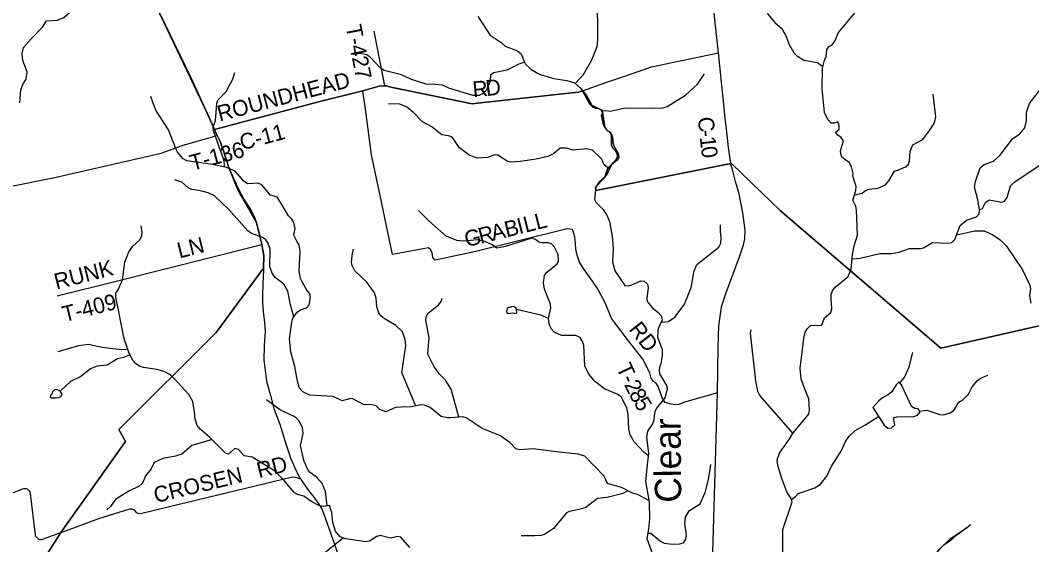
# Model space of a CAD drawing. Extents: x 1525783 to 1900577, y 218250 to 627376.
# Drawn here: x 1635582 to 1654768, y 457419 to 467362 of the extents above; entities that cross this region are included whole.
import ezdxf

# ---------------------------------------------------------------- set-up
doc = ezdxf.new("R2010")
doc.units = 0
for name, color, linetype in [('GM_X_County_Road', 7, 'Continuous'), ('GM_X_County_Road_Text', 7, 'Continuous'), ('GM_X_Minor_Lake', 7, 'Continuous'), ('GM_X_Minor_River', 7, 'Continuous'), ('GM_X_Minor_River_Text', 7, 'Continuous'), ('GM_X_State_Route', 7, 'Continuous'), ('GM_X_Township', 7, 'Continuous'), ('GM_X_Township_Road', 7, 'Continuous'), ('GM_X_Township_Road_Text', 7, 'Continuous'), ('GM_X_Township_ROW', 7, 'Continuous')]:
    doc.layers.add(name, color=color, linetype=linetype)

msp = doc.modelspace()

# ---------------------------------------------------------------- linework, layer by layer
at = {"layer": 'GM_X_County_Road'}
for points in [[(1648959, 465447), (1648919, 465823), (1648829, 466745), (1648656, 468297), (1648635, 468626), (1648651, 469265), (1648672, 470188), (1648700, 470849), (1648694, 471103), (1648646, 471339), (1648352, 472463), (1648173, 473205), (1647926, 474160), (1648038, 474447), (1648278, 474838), (1648503, 475162), (1648750, 475489), (1648934, 475754), (1649084, 475923), (1649191, 476002), (1649250, 476046)], [(1646673, 466173), (1647030, 466298), (1647554, 466476), (1648829, 466745)], [(1639264, 465292), (1641266, 465823), (1642083, 466026), (1642390, 466112), (1642500, 466116), (1642518, 466117), (1642645, 466089), (1644156, 465777), (1644258, 465790), (1646046, 465983), (1646173, 465998), (1646249, 466024), (1646673, 466173), (1646673, 466173)], [(1648720, 457270), (1648810, 460296), (1648823, 461168), (1648830, 461566), (1648855, 461748), (1648882, 461932), (1648968, 462182), (1649230, 462894), (1649303, 463105), (1649328, 463215), (1649335, 463383), (1649314, 463520), (1649291, 463713), (1649219, 464071), (1649149, 464305), (1649106, 464483), (1649069, 464608), (1649063, 464645), (1649014, 464952), (1648969, 465358), (1648959, 465447), (1648959, 465447)]]:
    msp.add_lwpolyline(points, dxfattribs=at)
at = {"layer": 'GM_X_Minor_Lake'}
for points in [[(1644996, 461877), (1644982, 461911), (1644952, 461929), (1644914, 461934), (1644876, 461919), (1644846, 461915), (1644818, 461896), (1644805, 461842), (1644818, 461811), (1644852, 461803), (1644888, 461806), (1644925, 461818), (1644946, 461807), (1644966, 461805), (1644983, 461809), (1645001, 461823)], [(1645001, 461823), (1644996, 461877)], [(1651969, 459686), (1652038, 459631), (1652109, 459638), (1652168, 459693), (1652146, 459822), (1652210, 459843), (1652532, 459848), (1652600, 459877), (1652650, 459939), (1652616, 459993), (1652552, 460002), (1652485, 460042), (1652300, 460450), (1652255, 460506), (1652198, 460453), (1652115, 460318), (1652054, 460265), (1651935, 460202), (1651870, 460149), (1651753, 460023)], [(1636340, 460330), (1636319, 460342), (1636285, 460357), (1636257, 460363), (1636225, 460350), (1636196, 460320), (1636179, 460272), (1636157, 460246), (1636152, 460221), (1636172, 460206), (1636208, 460202), (1636266, 460203), (1636314, 460212), (1636351, 460227), (1636367, 460245), (1636379, 460273)], [(1636379, 460273), (1636340, 460330)], [(1651753, 460023), (1651969, 459686)]]:
    msp.add_lwpolyline(points, dxfattribs=at)
at = {"layer": 'GM_X_Minor_River'}
for points in [[(1649521, 468485), (1649532, 468428), (1649631, 468241), (1649651, 468118), (1649614, 467942), (1649719, 467598), (1649763, 467474), (1649895, 467317), (1650033, 467197)], [(1635574, 465799), (1635594, 466043), (1635625, 466130), (1635654, 466190), (1635693, 466245), (1635715, 466383), (1635633, 466601), (1635619, 466725), (1635645, 466847), (1635789, 467011), (1636005, 467228), (1636083, 467351), (1636289, 467364), (1636408, 467414), (1636670, 467639)], [(1646105, 466164), (1646263, 466335), (1646426, 466610), (1646522, 466867), (1646540, 466981), (1646538, 467109), (1646533, 467694)], [(1650045, 457223), (1650048, 457452), (1650046, 457708), (1650224, 458231), (1650205, 458294), (1650124, 458421), (1650025, 458673), (1649954, 458921), (1649938, 459031), (1649982, 459153), (1650117, 459347), (1650164, 459417), (1650242, 459540), (1650538, 459893), (1650555, 459969), (1650538, 460188), (1650462, 460371), (1650395, 460567), (1650375, 460759), (1650448, 461328), (1650473, 461448), (1650513, 461521), (1650571, 461573), (1650789, 461584), (1650835, 461722), (1650959, 461824), (1650978, 461892), (1650971, 462006), (1650964, 462059), (1650963, 462167), (1650988, 462233), (1651037, 462300), (1651285, 462501), (1651341, 462641), (1651371, 462923), (1651400, 463085), (1651463, 463289), (1651441, 463764), (1651432, 463835), (1651407, 463885), (1651374, 463948), (1651432, 464137), (1651437, 464207), (1651372, 464403), (1651379, 464455), (1651348, 464580), (1651303, 464662), (1651168, 464764), (1651145, 464827), (1651142, 464889), (1651199, 465073), (1651155, 465137), (1651092, 465180), (1651048, 465239), (1651117, 465300), (1651118, 465369), (1651091, 465435), (1651022, 465410), (1650966, 465411), (1650907, 465476), (1650838, 465607), (1650831, 465681), (1650791, 466061), (1650798, 466453), (1650840, 466605), (1650869, 466675), (1650881, 466809), (1650924, 466861), (1650981, 466894), (1651034, 466968), (1651105, 467127), (1651515, 467619)], [(1644259, 467433), (1644497, 467081), (1644707, 466938), (1644780, 466870), (1645013, 466783), (1645086, 466728), (1645157, 466538), (1645264, 466436), (1645391, 466358), (1645443, 466335), (1645700, 466259), (1645947, 466217), (1646093, 466175), (1646217, 466065), (1646325, 465935), (1646422, 465749), (1646617, 465654), (1646670, 465331)], [(1650806, 466481), (1650706, 466553), (1650446, 466601), (1650323, 466672), (1650259, 466735), (1650168, 466905), (1650125, 467032), (1650033, 467197)], [(1645147, 466567), (1645041, 466532), (1644813, 466413), (1644566, 466367), (1644503, 466328), (1644496, 466206), (1644429, 466039), (1644360, 465972), (1644279, 465937), (1644171, 465933), (1643713, 466074), (1643593, 466130), (1643450, 466146), (1643279, 466147), (1643003, 466237), (1642816, 466328), (1642485, 466410), (1642407, 466459), (1642228, 466654), (1642155, 466709), (1642035, 466731), (1641901, 466715)], [(1639461, 464579), (1639445, 464713), (1639245, 465267), (1639244, 465337), (1639284, 465464), (1639292, 465540), (1639310, 465788), (1639335, 465852), (1639489, 466012), (1639607, 466234), (1639655, 466368)], [(1646619, 465644), (1646705, 465651), (1646771, 465636), (1647056, 465699), (1647565, 465694), (1647777, 465704), (1647851, 465727), (1648201, 465944), (1648429, 466153), (1648560, 466343)], [(1647505, 458259), (1647305, 458366), (1647181, 458400), (1646988, 458507), (1646723, 458581), (1646655, 458719), (1646289, 459097), (1646167, 459133), (1645704, 459184), (1645308, 459238), (1645054, 459218), (1644984, 459239), (1644866, 459357), (1644745, 459445), (1644693, 459482), (1644345, 459622), (1644042, 459823), (1643976, 459846), (1643752, 459825), (1643686, 459822), (1643568, 459848), (1643357, 460020), (1643251, 460068), (1643193, 460071), (1642996, 460032), (1642806, 460028), (1642702, 460018), (1642514, 459937), (1642405, 459981), (1642334, 460050), (1642228, 460080), (1642104, 460074), (1641878, 460189), (1641828, 460188), (1641691, 460150), (1641518, 460229), (1641078, 460256), (1640941, 460320), (1640882, 460389), (1640840, 460518), (1640792, 460797), (1640717, 461078), (1640692, 461315), (1640731, 461639), (1640755, 461713), (1640833, 461828), (1640895, 461869), (1641012, 461907), (1641061, 461966), (1641087, 462110), (1641074, 462178), (1641021, 462243), (1640934, 462393), (1640899, 462469), (1640871, 462608), (1640891, 462980), (1640873, 463099), (1640836, 463163), (1640774, 463286), (1640796, 463412), (1640769, 463525), (1640736, 463593), (1640671, 463652), (1640496, 463954), (1640453, 464008), (1640401, 464027), (1640331, 464048), (1640162, 464241), (1640097, 464276), (1639894, 464263), (1639825, 464309), (1639658, 464499), (1639493, 464572), (1639229, 464628), (1638744, 464694), (1638672, 464733), (1638566, 464859), (1638539, 464913), (1638397, 465282), (1638156, 465658), (1638102, 465789), (1638062, 465914)], [(1651362, 462837), (1651513, 462851), (1651888, 462940), (1652115, 462941), (1652253, 462963), (1652449, 463033), (1652656, 463034), (1652714, 463047), (1652887, 463149), (1653198, 463135), (1653250, 463150), (1653311, 463208), (1653413, 463469), (1653533, 463570), (1653721, 463633), (1653772, 463691), (1653779, 463769), (1653760, 463887), (1653745, 463960), (1653682, 464199), (1653702, 464305), (1653792, 464563), (1653863, 464628), (1654041, 464689), (1654160, 464796), (1654404, 465116), (1654542, 465208), (1654638, 465325), (1654668, 465453), (1654667, 465585), (1654672, 465641), (1654726, 465781), (1654915, 466031)], [(1651407, 464054), (1651550, 464084), (1651613, 464137), (1651682, 464162), (1651857, 464176), (1651996, 464242), (1652057, 464315), (1652166, 464502), (1652239, 464529), (1652374, 464580), (1652425, 464623), (1652448, 464695), (1652465, 464871), (1652515, 464997), (1652701, 465101), (1652830, 465269), (1652881, 465349), (1652926, 465420), (1652948, 465528), (1652900, 465962)], [(1646759, 464541), (1646651, 464624), (1646612, 464729), (1646437, 464900), (1646327, 464922), (1646068, 464896), (1645943, 464934), (1645825, 464938), (1645705, 464837), (1645588, 464779), (1645367, 464729), (1645062, 464687), (1644888, 464670), (1644820, 464689), (1644640, 464804), (1644586, 464811), (1644447, 464761), (1644250, 464750), (1644099, 464806), (1644046, 464841), (1643911, 464944), (1643772, 465146), (1643706, 465171), (1643579, 465189), (1643389, 465338), (1643210, 465433), (1643033, 465622), (1642916, 465714), (1642779, 465772), (1642567, 465780)], [(1646670, 465331), (1646717, 465270), (1646777, 465239), (1646812, 465175), (1646820, 465096), (1646827, 465032), (1646846, 464962), (1646932, 464824), (1646933, 464762), (1646904, 464711), (1646793, 464614), (1646708, 464431), (1646502, 464200), (1646472, 463966), (1646501, 463910), (1646637, 463772), (1646717, 463652), (1646762, 463547), (1646809, 463262), (1646826, 463040), (1646814, 462781), (1646859, 462613), (1647049, 462335), (1647117, 462330), (1647185, 462347), (1647353, 462421), (1647419, 462416), (1647478, 462357), (1647495, 462296), (1647465, 462086), (1647473, 462030), (1647569, 461917), (1647683, 461819), (1647744, 461752), (1647761, 461679), (1647695, 461544), (1647674, 461484), (1647668, 461352), (1647757, 461123), (1647761, 461008), (1647732, 460857), (1647715, 460805), (1647698, 460741), (1647705, 460657), (1647838, 460440), (1647851, 460370), (1647806, 460205), (1647649, 460007), (1647620, 459941), (1647608, 459859), (1647599, 459783), (1647576, 459712), (1647482, 459575), (1647458, 459453), (1647499, 459152), (1647469, 458878), (1647441, 458616), (1647511, 458231), (1647515, 457908), (1647501, 457720), (1647464, 457537), (1647568, 457258)], [(1653778, 463766), (1653833, 463792), (1653891, 463908), (1653960, 463959), (1654200, 463913), (1654251, 463929), (1654304, 464000), (1654365, 464222), (1654445, 464301), (1654925, 464619)], [(1640773, 461740), (1640707, 461970), (1640659, 462229), (1640579, 462356), (1640415, 462487), (1640364, 462556), (1640316, 462689), (1640323, 463019), (1640281, 463150), (1640236, 463205), (1640176, 463242), (1639969, 463319), (1639902, 463368), (1639534, 463780), (1639268, 464031), (1639145, 464089), (1639025, 464121), (1638961, 464136), (1638837, 464154), (1638768, 464187), (1638649, 464293), (1638516, 464339)], [(1647494, 459109), (1647411, 459171), (1647224, 459371), (1647152, 459502), (1647124, 459617), (1647114, 459885), (1647086, 460016), (1646979, 460220), (1646920, 460267), (1646664, 460377), (1646474, 460520), (1646360, 460668), (1646290, 460813), (1646272, 461200), (1646249, 461274), (1646200, 461345), (1646121, 461388), (1645851, 461383), (1645708, 461449), (1645656, 461508), (1645620, 461583), (1645604, 461705), (1645647, 461901), (1645638, 461977), (1645524, 462267), (1645510, 462381), (1645526, 462521), (1645561, 462579), (1645766, 462746), (1645789, 462798), (1645783, 462924), (1645717, 463057), (1645656, 463126), (1645598, 463143), (1645474, 463141), (1645416, 463156), (1645355, 463203), (1645283, 463232), (1644786, 463072), (1644622, 463042), (1644535, 463105), (1644397, 463168), (1644256, 463196), (1643989, 463176), (1643861, 463188), (1643664, 463271), (1643388, 463506), (1643321, 463571), (1643143, 463750)], [(1642974, 457370), (1642799, 457565), (1642735, 457576), (1642603, 457544), (1642411, 457594), (1642345, 457575), (1642205, 457487), (1642137, 457474), (1641756, 457534), (1641648, 457567), (1641564, 457677), (1641512, 457838), (1641491, 458032), (1641445, 458165), (1641325, 458145), (1641247, 458164), (1641112, 458235), (1640962, 458343), (1640840, 458373), (1640786, 458406), (1640645, 458568), (1640590, 458639), (1640403, 458822), (1639984, 459079), (1639832, 459102), (1639720, 459226), (1639653, 459245), (1639535, 459134), (1639473, 459155), (1639171, 459461), (1638992, 459610), (1638935, 459678), (1638895, 459825), (1638892, 459891), (1638854, 460132), (1638780, 460268), (1638504, 460572), (1638429, 460638), (1638312, 460704), (1638173, 460742), (1637921, 460778), (1637855, 460797), (1637776, 460850), (1637727, 460905), (1637649, 461052), (1637569, 461284), (1637548, 461354), (1637394, 462118), (1637397, 462190), (1637438, 462253), (1637523, 462442), (1637568, 462774), (1637639, 462971), (1637717, 463078), (1637849, 463198), (1637888, 463267), (1637897, 463339), (1637877, 463466)], [(1647740, 461637), (1647877, 461653), (1648003, 461740), (1648181, 461979), (1648308, 462296), (1648334, 462427), (1648356, 462593), (1648415, 462730), (1648832, 463062), (1648868, 463136), (1648879, 463246), (1648867, 463358), (1648863, 463486)], [(1653345, 463295), (1653679, 463369), (1653868, 463371), (1654031, 463296), (1654172, 463196), (1654287, 463076), (1654594, 462631), (1654731, 462340), (1654744, 462270), (1654724, 462138), (1654748, 462001)], [(1643083, 460049), (1642821, 460685), (1642859, 460937), (1642897, 461187), (1642883, 461311), (1642835, 461452), (1642706, 461574), (1642488, 461706), (1642427, 461753), (1642382, 461813), (1642348, 461926), (1642332, 462093), (1642304, 462195), (1642153, 462398), (1641930, 462612), (1641876, 462714), (1641868, 462767), (1641875, 462903), (1641903, 463020)], [(1643900, 459839), (1643753, 460370), (1643651, 460540), (1643531, 460656), (1643427, 460802), (1643313, 461030), (1643338, 461350), (1643275, 461671), (1643280, 461739), (1643317, 461809), (1643515, 461964), (1643565, 462033), (1643586, 462093)], [(1645604, 461707), (1645456, 461771), (1645185, 461832), (1644995, 461878)], [(1649438, 461495), (1649425, 461427), (1649529, 460526), (1649568, 460329), (1649601, 460253), (1649646, 460198), (1650235, 459528)], [(1637626, 461119), (1637508, 461111), (1637128, 461157), (1636875, 461217), (1636690, 461189), (1636296, 461079)], [(1652267, 460491), (1652357, 460587), (1652440, 460793), (1652511, 461064)], [(1637666, 461019), (1637544, 460968), (1637427, 460944), (1637231, 460825), (1637043, 460805), (1636916, 460755), (1636731, 460606), (1636535, 460515), (1636340, 460330)], [(1652640, 459954), (1652781, 459969), (1653024, 459889), (1653091, 459882), (1653222, 459922), (1653289, 459967), (1653388, 460124), (1653459, 460165), (1653567, 460274), (1653637, 460413), (1653738, 460534), (1653811, 460583), (1653932, 460631)], [(1641401, 458158), (1641373, 458429), (1641308, 458580), (1641204, 458700), (1641089, 458782), (1641043, 458832), (1640970, 458996), (1640899, 459299), (1640946, 459527), (1640936, 459635), (1640882, 459754), (1640825, 459817), (1640765, 459854), (1640519, 459972), (1640254, 460165)], [(1650209, 458278), (1650288, 458332), (1650340, 458391), (1650655, 458501), (1650764, 458569), (1650883, 458718), (1650962, 458899), (1651160, 459203), (1651235, 459375), (1651303, 459478), (1651419, 459582), (1651603, 459688), (1651864, 459850)], [(1639220, 459411), (1638835, 459298), (1638644, 459136), (1638525, 459098), (1638288, 459056), (1638121, 458980), (1638063, 458861), (1637957, 458726), (1637904, 458587), (1637839, 458530), (1637642, 458435), (1637512, 458353), (1637391, 458279), (1637287, 458138), (1637226, 458081)], [(1647484, 457640), (1647543, 457641), (1647725, 457484), (1647793, 457447), (1647952, 457427), (1648095, 457437), (1648161, 457458), (1648202, 457511), (1648219, 457579), (1648212, 457665), (1648187, 457808), (1648203, 457946), (1648279, 458071), (1648477, 458192), (1648574, 458408), (1648632, 458628), (1648643, 458694), (1648679, 458941)], [(1647104, 458443), (1647013, 458391), (1646717, 458317), (1646531, 458296), (1646308, 458127), (1646175, 458089), (1646000, 458052), (1645946, 458025), (1645695, 457726), (1645529, 457611), (1645458, 457592), (1645334, 457588), (1645086, 457590)], [(1653615, 457795), (1653297, 457564), (1653232, 457497), (1653086, 457403), (1652967, 457272)], [(1652913, 457186), (1653012, 457328), (1653218, 457529), (1653552, 457751)], [(1641712, 457547), (1641324, 457236)]]:
    msp.add_lwpolyline(points, dxfattribs=at)
at = {"layer": 'GM_X_State_Route'}
msp.add_lwpolyline([(1638105, 467755), (1638813, 466287), (1639131, 465585), (1639264, 465292), (1639299, 465217), (1639320, 465174), (1639372, 465066), (1639417, 464941), (1639547, 464549), (1639647, 464293), (1639716, 464128), (1639841, 463909), (1639923, 463770), (1639990, 463653), (1640063, 463520), (1640108, 463353), (1640167, 463112), (1640205, 462897), (1640197, 462659), (1640196, 462627), (1640182, 462362), (1640174, 462143), (1640179, 461999), (1640190, 461838), (1640213, 461632), (1640228, 461465), (1640206, 461190), (1640200, 460924), (1640225, 460725), (1640252, 460518), (1640330, 460251), (1640395, 460004), (1640503, 459706), (1640625, 459316), (1640711, 459067), (1640784, 458887), (1640843, 458767), (1640895, 458666), (1641032, 458472), (1641127, 458355), (1641221, 458224), (1641312, 458087), (1641540, 457430), (1641780, 456714)], dxfattribs=at)
at = {"layer": 'GM_X_Township'}
for points in [[(1638105, 467755), (1639131, 465585), (1639264, 465292), (1639299, 465217), (1639320, 465174), (1639372, 465066), (1639417, 464941), (1639547, 464549), (1639715, 464172), (1639832, 463956), (1639941, 463784), (1640019, 463642), (1640063, 463520), (1640108, 463353), (1640167, 463112), (1640205, 462897), (1640197, 462659), (1639301, 461441), (1637450, 459601), (1637577, 459375), (1636350, 457652), (1634581, 454872)], [(1655632, 461733), (1653042, 461144), (1650002, 463751), (1649076, 464648), (1649063, 464645), (1646497, 464133), (1646496, 464187), (1646570, 464296), (1646671, 464388), (1646725, 464560), (1646888, 464721), (1646909, 464779), (1646906, 464837), (1646870, 464887), (1646819, 464938), (1646796, 464995), (1646799, 465163), (1646784, 465213), (1646674, 465318), (1646645, 465376), (1646610, 465553), (1646623, 465605), (1646605, 465657), (1646552, 465688), (1646496, 465695), (1646440, 465716), (1646387, 465771), (1646249, 466024), (1646173, 465998), (1646046, 465983), (1644258, 465790), (1644156, 465777), (1642645, 466089), (1642518, 466117), (1642500, 466116), (1642390, 466112), (1642083, 466026), (1641266, 465823), (1639264, 465292), (1639131, 465585), (1638105, 467755)], [(1634581, 454872), (1636350, 457652), (1637577, 459375), (1637450, 459601), (1639301, 461441), (1640197, 462659), (1640205, 462897), (1640167, 463112), (1640108, 463353), (1640063, 463520), (1640019, 463642), (1639941, 463784), (1639832, 463956), (1639715, 464172), (1639547, 464549), (1639417, 464941), (1639372, 465066), (1639320, 465174), (1639299, 465217), (1639264, 465292), (1641266, 465823), (1642083, 466026), (1642390, 466112), (1642500, 466116), (1642518, 466117), (1642645, 466089), (1644156, 465777), (1644258, 465790), (1646046, 465983), (1646173, 465998), (1646249, 466024), (1646387, 465771), (1646440, 465716), (1646496, 465695), (1646552, 465688), (1646605, 465657), (1646623, 465605), (1646610, 465553), (1646645, 465376), (1646674, 465318), (1646784, 465213), (1646799, 465163), (1646796, 464995), (1646819, 464938), (1646870, 464887), (1646906, 464837), (1646909, 464779), (1646888, 464721), (1646725, 464560), (1646671, 464388), (1646570, 464296), (1646496, 464187), (1646497, 464133), (1649063, 464645), (1649076, 464648), (1650002, 463751), (1653042, 461144), (1655632, 461733)]]:
    msp.add_lwpolyline(points, dxfattribs=at)
at = {"layer": 'GM_X_Township_Road'}
for points in [[(1642500, 466116), (1642295, 467153)], [(1648810, 460296), (1648184, 460119), (1648077, 460077), (1648003, 460071), (1647927, 460085), (1647812, 460118), (1647756, 460204), (1647719, 460317), (1647682, 460418), (1647635, 460488), (1647594, 460515), (1647549, 460576), (1647524, 460679), (1647393, 460939), (1647118, 461285), (1646961, 461496), (1646858, 461623), (1646802, 461702), (1646768, 461791), (1646684, 461994), (1646531, 462275), (1646380, 462495), (1646267, 462658), (1646195, 462763), (1646143, 462906), (1646120, 463025), (1646111, 463130), (1646100, 463254), (1646074, 463335), (1646056, 463392), (1645956, 463410), (1644226, 462977), (1643452, 462813), (1643411, 462865), (1643398, 462951), (1643369, 463010), (1643328, 463049), (1642643, 462921), (1642411, 464039), (1642247, 464813), (1642138, 465630), (1642083, 466026)], [(1638708, 465005), (1638708, 465006), (1638718, 465009), (1639049, 465100), (1639320, 465174)], [(1637400, 462417), (1640167, 463112)], [(1636282, 462136), (1637400, 462417), (1637400, 462417)], [(1636648, 457761), (1637070, 457914), (1637658, 458097), (1637700, 458100), (1637741, 458083), (1637772, 458036), (1637823, 458011), (1637886, 458017), (1640743, 458709), (1640803, 458701), (1640838, 458688), (1640895, 458666)], [(1634025, 458139), (1635172, 458301), (1635199, 458307), (1635226, 458317), (1635626, 458479), (1635649, 458485), (1635673, 458486), (1635692, 458483), (1635712, 458476), (1635735, 458462), (1635752, 458443), (1635763, 458423), (1635771, 458393), (1635866, 457610), (1635879, 457574), (1635900, 457547), (1635921, 457531)], [(1635921, 457531), (1635923, 457530), (1635949, 457520), (1635980, 457518), (1636002, 457522), (1636350, 457652), (1636371, 457660), (1636648, 457761)]]:
    msp.add_lwpolyline(points, dxfattribs=at)
at = {"layer": 'GM_X_Township_ROW'}
msp.add_lwpolyline([(1631640, 463455), (1636265, 464384), (1638255, 464844), (1638708, 465005)], dxfattribs=at)

# ---------------------------------------------------------------- texts
at = {"layer": 'GM_X_County_Road_Text'}
for s, rotation, p in [('ROUNDHEAD', 14.7711, (1639364, 465441)), ('D', 6.2555, (1644424, 465924)), ('R', 5.7195, (1644176, 465899)), ('C', 275.7215, (1648433, 465517)), ('C-11', 14.8663, (1639788, 464894)), ('1', 276.2232, (1648470, 465147)), ('-', 275.8304, (1648458, 465271)), ('0', 277.9383, (1648492, 464953))]:
    msp.add_text(s, height=300, rotation=rotation, dxfattribs=at).set_placement(p)
at = {"layer": 'GM_X_Minor_River_Text'}
msp.add_text('Clear', height=500, rotation=90.5479, dxfattribs=at).set_placement((1648121, 458218))
at = {"layer": 'GM_X_Township_Road_Text'}
for s, rotation, p in [('T-427', 281.3101, (1641753, 467245)), ('T-136', 15.0576, (1638846, 464507)), ('B', 14.0373, (1644807, 463244)), ('I', 14.0343, (1645046, 463304)), ('L', 14.0342, (1645166, 463334)), ('L', 14.0372, (1645383, 463388)), ('G', 12.1594, (1644043, 463063)), ('R', 13.9213, (1644311, 463121)), ('A', 14.0369, (1644551, 463180)), ('LN', 14.0365, (1638601, 462846)), ('RUNK', 14.2124, (1636268, 462256)), ('T-409', 14.1721, (1636420, 461637)), ('RD', 307.6576, (1647113, 461501)), ('T', 295.1486, (1646879, 460776)), ('2', 296.5216, (1647030, 460455)), ('-', 295.5026, (1646975, 460571)), ('8', 298.8303, (1647119, 460278)), ('5', 299.7259, (1647211, 460112)), ('RD', 13.9167, (1640110, 458679)), ('CROSEN', 13.5302, (1638153, 458208))]:
    msp.add_text(s, height=300, rotation=rotation, dxfattribs=at).set_placement(p)

doc.saveas('drawing.dxf')
